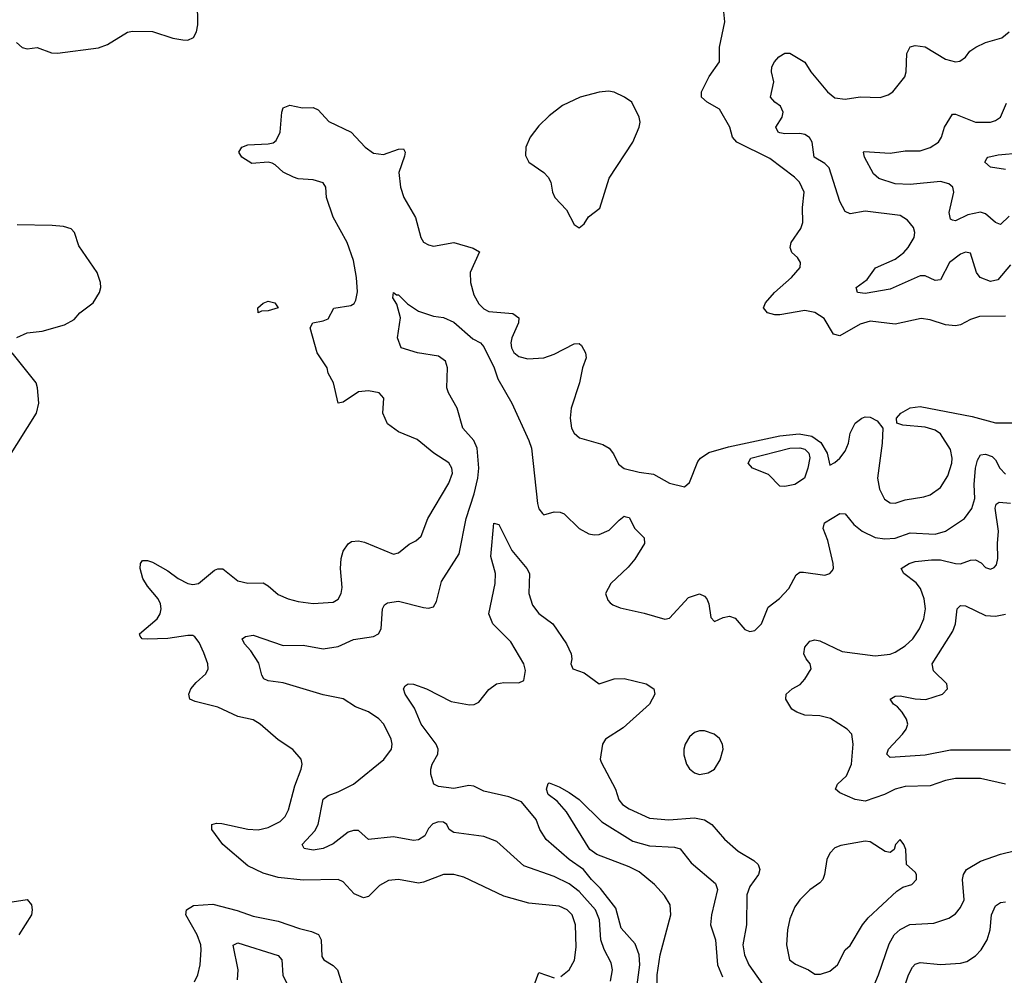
# Model space of a CAD drawing. Header units: inches. Extents: x 1834610 to 2027685, y 642842 to 774116.
# Tile 546 of 632: x 1980940 to 1984865, y 735289 to 739098. Entities that reach past the tile are written whole.
import ezdxf

# ---------------------------------------------------------------- set-up
doc = ezdxf.new("R2010")
doc.units = ezdxf.units.IN
doc.header["$MEASUREMENT"] = 0
doc.layers.add('B9783', color=7, linetype='Continuous')

msp = doc.modelspace()

# ---------------------------------------------------------------- linework, layer by layer
at = {"layer": 'B9783', "color": 5}
for points, elevation in [([(1980927.3, 739007.3), (1980950, 738986.7), (1980970, 738982.3), (1981010, 738987.6), (1981066.7, 738966.7), (1981090, 738965), (1981253.7, 738986.3), (1981290, 738999.5), (1981370, 739048.2), (1981390, 739052.2), (1981468.7, 739051.3), (1981550, 739025.2), (1981590, 739017.5), (1981610, 739017.2), (1981632.9, 739027.1), (1981644.8, 739050), (1981650, 739078), (1981648.7, 739170)], 420), ([(1984870, 737916.2), (1984765.5, 737914.5), (1984730, 737903.1), (1984690, 737882.2), (1984670, 737877.7), (1984630, 737881.4), (1984570, 737901), (1984533.4, 737906.6), (1984430, 737883.9), (1984330, 737896.3), (1984290, 737884.5), (1984210, 737838.5), (1984184.6, 737844.6), (1984147.1, 737907.1), (1984110, 737931), (1984070, 737938.3), (1983970, 737921.6), (1983950, 737921.8), (1983921.3, 737930), (1983905.4, 737950), (1983913.3, 737970), (1983948.9, 738010), (1984016.8, 738070), (1984051.2, 738110), (1984053, 738130), (1984040.5, 738150), (1984018.5, 738170), (1984012, 738190), (1984015.6, 738210), (1984053.9, 738266.1), (1984062.2, 738290), (1984061.1, 738350), (1984066.6, 738410), (1984047.9, 738450), (1984028.2, 738470), (1983930, 738544.6), (1983798.1, 738610), (1983781.6, 738630), (1983771.4, 738670), (1983730, 738742), (1983680.3, 738770), (1983658, 738790), (1983657.3, 738810), (1983688.3, 738871.7), (1983729.8, 738930), (1983729.1, 738989.1), (1983750.7, 739090), (1983746.6, 739130)], 380), ([(1984890, 738120.7), (1984839, 738061), (1984810, 738054.1), (1984769, 738070), (1984754, 738090), (1984730, 738167), (1984710, 738171.5), (1984690, 738163.5), (1984646, 738130), (1984610, 738061.1), (1984590, 738057.8), (1984550, 738076.8), (1984530, 738077), (1984410, 738023.7), (1984310, 738007.2), (1984279.3, 738010), (1984274.5, 738030), (1984317.7, 738062.3), (1984351.7, 738108.3), (1984430, 738143.5), (1984464.4, 738170), (1984481.6, 738190), (1984505.1, 738230), (1984508.3, 738250), (1984503, 738270), (1984479.6, 738299.6), (1984450, 738317.7), (1984310, 738334.8), (1984250, 738324), (1984230, 738333.8), (1984210, 738373.7), (1984167.1, 738507.1), (1984150, 738525.1), (1984107.2, 738550), (1984098.9, 738610), (1984088.4, 738628.4), (1984070, 738640.3), (1984050, 738644.7), (1983990, 738642.7), (1983970, 738646.6), (1983963.5, 738650), (1983954.7, 738670), (1983979.3, 738710), (1983983.9, 738730), (1983973.2, 738753.2), (1983949.6, 738770), (1983933.3, 738790), (1983946.2, 738850), (1983937.2, 738890), (1983938, 738910), (1983948.3, 738930), (1983966.5, 738950), (1983990, 738964.5), (1984010, 738964.6), (1984069.2, 738929.2), (1984093.7, 738890), (1984160.2, 738810), (1984190, 738786.5), (1984230, 738780.8), (1984290, 738790.2), (1984370, 738788.3), (1984401.9, 738798.1), (1984421.1, 738810), (1984468.2, 738870), (1984474.2, 738890), (1984476.1, 738963.9), (1984489.9, 738990.2), (1984510, 738995.4), (1984550, 738989.4), (1984630, 738940.6), (1984669.8, 738930.2), (1984687.6, 738932.4), (1984710, 738948.4), (1984727.8, 738972.2), (1984751.2, 738988.8), (1984790, 739007.2), (1984854.5, 739025.5), (1984884.7, 739050)], 360), ([(1983096.6, 735283.4), (1983129.8, 735310), (1983151.7, 735348.3), (1983158.7, 735401.3), (1983156.2, 735490), (1983142, 735530), (1983122.4, 735550), (1983090, 735564.6), (1982970, 735576.3), (1982870, 735604.5), (1982710, 735679.3), (1982670, 735690.7), (1982630, 735690.7), (1982550, 735659.8), (1982530, 735656.5), (1982450, 735670.7), (1982410, 735667.1), (1982373.9, 735646.1), (1982330, 735602.5), (1982310, 735596.8), (1982273, 735613), (1982230, 735661.1), (1982210, 735670.8), (1982070, 735667.6), (1981970, 735678.3), (1981910, 735695.9), (1981850, 735724.9), (1981749.1, 735810), (1981705.8, 735870), (1981706, 735890), (1981724.6, 735895.4), (1981746.1, 735893.9), (1981850, 735870.9), (1981890, 735868.8), (1981930, 735877.4), (1981978.6, 735901.4), (1981998.6, 735921.4), (1982011.8, 735948.2), (1982036.1, 736043.9), (1982061.7, 736110), (1982066, 736130), (1982061.6, 736150), (1982028.7, 736188.7), (1981970, 736226.9), (1981899.1, 736290), (1981870, 736307.1), (1981810, 736320.6), (1981730, 736357.2), (1981639.7, 736379.7), (1981618, 736390), (1981614, 736410), (1981622.3, 736430), (1981643.6, 736456.4), (1981681.4, 736490), (1981690.6, 736510), (1981689.9, 736530), (1981674.2, 736574.2), (1981655.8, 736615.7), (1981637.5, 736637.5), (1981630, 736643.2), (1981610, 736643.4), (1981530.6, 736630.6), (1981448, 736628), (1981428.7, 736630), (1981420.1, 736640.1), (1981417.6, 736650), (1981487.6, 736710), (1981499.4, 736730), (1981504.4, 736750), (1981501.2, 736770), (1981491.7, 736790), (1981450, 736839.8), (1981430.8, 736870), (1981420.8, 736910), (1981422, 736930), (1981430, 736941.6), (1981450, 736942.3), (1981470, 736935), (1981530, 736901.1), (1981571.7, 736870), (1981610, 736851), (1981630, 736846.2), (1981653, 736850), (1981716.9, 736903.1), (1981730, 736909.1), (1981750, 736909.2), (1981810, 736860.6), (1981850, 736851.7), (1981910, 736852.7), (1981930, 736841.8), (1981970, 736806.7), (1982010, 736789.2), (1982050, 736778.2), (1982110, 736770.2), (1982190, 736775.6), (1982210, 736788.7), (1982221.8, 736810), (1982224.8, 736835.2), (1982219, 736910), (1982221.6, 736950), (1982230, 736979.3), (1982250, 737008.7), (1982262.6, 737017.4), (1982290, 737020.2), (1982315, 737015), (1982430, 736967.2), (1982450, 736972.4), (1982492.1, 737007.9), (1982519.4, 737020.6), (1982540.7, 737039.3), (1982566.3, 737110), (1982650.8, 737250), (1982665.7, 737290), (1982662.6, 737310), (1982650, 737331.1), (1982590.5, 737370.5), (1982524.2, 737424.2), (1982450, 737455.1), (1982406.5, 737486.5), (1982388, 737530), (1982391.6, 737590), (1982372.7, 737610), (1982330, 737619.1), (1982290, 737614.8), (1982230, 737574), (1982209.6, 737569.7), (1982191, 737650), (1982170, 737689.3), (1982165.1, 737710), (1982126.3, 737770), (1982097.6, 737870), (1982108.7, 737890), (1982150, 737897.1), (1982170, 737905.5), (1982191.7, 737948.3), (1982260.6, 737959.4), (1982273.8, 737966.2), (1982280.3, 737979.7), (1982286.4, 738013.6), (1982283.1, 738070), (1982270, 738138.4), (1982246, 738210), (1982190, 738311.3), (1982163.6, 738390), (1982160.7, 738430), (1982150, 738448.3), (1982110, 738460.2), (1982050, 738463.5), (1982032, 738470), (1981989.9, 738489.9), (1981959, 738519), (1981945.8, 738525.8), (1981930, 738529.8), (1981865.1, 738525.1), (1981826, 738550), (1981813.2, 738570), (1981825.2, 738590), (1981850, 738599.5), (1981930, 738603.2), (1981950, 738607.7), (1981962.9, 738617.1), (1981978.4, 738650), (1981984.7, 738730), (1981990, 738746.8), (1982017.3, 738757.3), (1982067.1, 738747.1), (1982110, 738747.7), (1982130, 738739.1), (1982172.6, 738692.6), (1982261.1, 738650), (1982316.9, 738590), (1982350, 738565.8), (1982390, 738561), (1982450, 738581.7), (1982470, 738584), (1982476.5, 738570), (1982474, 738554), (1982451.6, 738488.4), (1982457.4, 738430), (1982470.8, 738390), (1982517.9, 738310), (1982539.7, 738230), (1982550, 738211.8), (1982570, 738200.2), (1982590, 738195.9), (1982670, 738210.1), (1982747.5, 738187.5), (1982772.5, 738172.5), (1982735.5, 738090), (1982736.8, 738050), (1982750, 738001.6), (1982770, 737965.5), (1982790, 737945.6), (1982810, 737934.3), (1982906.4, 737926.4), (1982930.1, 737910.1), (1982928.9, 737890), (1982902.1, 737830), (1982897.8, 737810), (1982900.6, 737790), (1982910, 737772), (1982930, 737755.8), (1982966.2, 737746.2), (1983030, 737750.1), (1983070, 737765.3), (1983150, 737806.3), (1983170, 737807.1), (1983179, 737799), (1983195.3, 737770), (1983197.6, 737750), (1983183.5, 737710), (1983171.2, 737650), (1983138.2, 737550), (1983134.2, 737510), (1983139.6, 737470), (1983150.3, 737450), (1983171.2, 737431.2), (1983264.6, 737404.6), (1983290, 737390.3), (1983307.2, 737367.2), (1983326.8, 737326.8), (1983350, 737308.7), (1983410, 737294.2), (1983466.5, 737286.5), (1983530.2, 737250.2), (1983590, 737236.4), (1983610, 737252.7), (1983643.6, 737336.4), (1983654.2, 737350), (1983687.7, 737372.3), (1983765.2, 737394.8), (1983970, 737438.7), (1984046.8, 737446.8), (1984098.2, 737438.2), (1984133.2, 737413.2), (1984158.9, 737370), (1984170, 737322.8), (1984190, 737332.7), (1984210, 737350.4), (1984230, 737378.4), (1984243.8, 737410), (1984250.9, 737450), (1984270, 737490.3), (1984297.2, 737510), (1984310, 737514.6), (1984330, 737513.1), (1984358.7, 737498.7), (1984380.5, 737470), (1984378.5, 737410), (1984359.7, 737270), (1984367.1, 737227.1), (1984387.1, 737187.1), (1984410, 737171.6), (1984430, 737170.2), (1984470, 737183.5), (1984544.2, 737195.8), (1984570, 737204.4), (1984610, 737233.1), (1984640, 737280), (1984656.2, 737330), (1984657.7, 737350), (1984650, 737384.5), (1984610, 737446.9), (1984590, 737462.4), (1984550, 737473.3), (1984461.1, 737481.1), (1984437.2, 737490), (1984435.1, 737510), (1984452.3, 737530), (1984490, 737550.3), (1984530, 737555.6), (1984736.4, 737516.4), (1984830, 737491), (1984948.6, 737491.4)], 380), ([(1984884.9, 738315.1), (1984850, 738281.5), (1984830, 738289.8), (1984790, 738323.9), (1984770, 738330.5), (1984719.9, 738320.1), (1984670, 738296.5), (1984659, 738299), (1984650, 738303.5), (1984645.2, 738330), (1984663.2, 738410), (1984659.4, 738430), (1984644.4, 738444.4), (1984610, 738452.9), (1984490, 738441.8), (1984430, 738443.9), (1984364.8, 738464.8), (1984343.2, 738483.2), (1984307.7, 738550), (1984303.5, 738570), (1984306.9, 738573.1), (1984410, 738565.5), (1984470, 738575.1), (1984530, 738575.5), (1984570, 738588.7), (1984602.8, 738610), (1984614.8, 738630), (1984626.9, 738670), (1984658, 738722), (1984670, 738721.6), (1984750, 738689.5), (1984810, 738690.2), (1984830, 738696.1), (1984849.8, 738710.2), (1984874, 738766)], 340), ([(1984870, 738500.9), (1984809.8, 738509.8), (1984787.6, 738530), (1984794.9, 738545.1), (1984799.3, 738550), (1984840.7, 738559.3), (1984930, 738567.5)], 320), ([(1980929, 737831), (1980969.3, 737850), (1981030, 737856.1), (1981118, 737882), (1981156.5, 737903.5), (1981179.7, 737930), (1981232.4, 737970), (1981258.3, 738010), (1981264, 738030), (1981262.6, 738050), (1981248.3, 738090), (1981176, 738196), (1981158.3, 738250), (1981144.9, 738264.9), (1981114.1, 738274.1), (1981070, 738277.8), (1980930, 738279.9)], 420), ([(1983295, 735265), (1983302.7, 735310), (1983297.8, 735337.8), (1983270, 735391.1), (1983256.4, 735430), (1983251.2, 735510), (1983235.9, 735550), (1983170, 735622.3), (1983130, 735653), (1983070, 735682.5), (1982950, 735724.8), (1982842, 735822), (1982790, 735841.5), (1982670, 735857.3), (1982651.5, 735870), (1982642.9, 735890), (1982630, 735898.9), (1982610, 735901), (1982587.3, 735892.7), (1982570, 735873.3), (1982554.8, 735845.2), (1982530, 735828.5), (1982510, 735826.2), (1982430, 735840.9), (1982330, 735829.8), (1982290, 735865.4), (1982270, 735865.8), (1982250, 735859.8), (1982190, 735813), (1982150, 735794.1), (1982110, 735788), (1982073.9, 735793.9), (1982066, 735810), (1982116.1, 735863.9), (1982129.9, 735890), (1982149.4, 735990.6), (1982170, 736005.5), (1982210, 736019.5), (1982270.7, 736050), (1982391.1, 736148.9), (1982422.7, 736190), (1982424.5, 736210), (1982420.3, 736230), (1982391.8, 736290), (1982371.5, 736311.5), (1982330, 736339.4), (1982278.3, 736358.3), (1982230, 736391.2), (1982150, 736406.3), (1981990, 736455), (1981930, 736462.6), (1981913.3, 736470), (1981905, 736485), (1981892.8, 736532.8), (1981861.6, 736581.6), (1981836.4, 736610), (1981826.6, 736630), (1981840.5, 736639.5), (1981870, 736644.9), (1981990, 736603.9), (1982070, 736604.4), (1982150, 736589.5), (1982210, 736599.7), (1982270, 736627.5), (1982350, 736638.6), (1982369.8, 736650.2), (1982380.8, 736670), (1982386.2, 736750), (1982394.6, 736765.4), (1982406.3, 736773.7), (1982450, 736779.8), (1982550, 736754.6), (1982570, 736752.7), (1982590, 736757.3), (1982601.3, 736778.7), (1982621, 736859), (1982691.3, 736968.7), (1982719.9, 737110), (1982752.1, 737207.9), (1982766.3, 737270), (1982770.2, 737310.2), (1982764.2, 737390), (1982750, 737420.6), (1982706.4, 737470), (1982683.9, 737550), (1982648.7, 737610), (1982642.2, 737630), (1982645.8, 737710), (1982637, 737737), (1982610, 737757.2), (1982525.2, 737770), (1982461.2, 737790), (1982446.6, 737830), (1982458, 737910), (1982443.5, 737963.5), (1982428, 737990), (1982429.5, 738010.5), (1982441.4, 738001.4), (1982450, 738000.7), (1982485.8, 737965.9), (1982530, 737936.3), (1982590, 737916.4), (1982630, 737910.3), (1982670, 737892.3), (1982746.5, 737826.5), (1982776.5, 737810), (1982790, 737794.6), (1982830.8, 737710.8), (1982846.5, 737666.5), (1982901.2, 737570), (1982970, 737420.7), (1982979.7, 737390), (1983004.6, 737170), (1983010, 737148.4), (1983024.2, 737130), (1983030, 737124.9), (1983070, 737136), (1983094.9, 737134.9), (1983110, 737127.7), (1983170.3, 737070.2), (1983209, 737049), (1983230, 737044.6), (1983250, 737045.2), (1983290, 737062.7), (1983330, 737103.6), (1983350, 737118.3), (1983356.9, 737116.9), (1983370, 737113.4), (1983391.6, 737070), (1983430, 737032.7), (1983430.2, 737010), (1983392.4, 736947.6), (1983364.9, 736915.1), (1983295.8, 736850), (1983275.5, 736810), (1983284.7, 736784.7), (1983293.8, 736773.8), (1983304.9, 736764.9), (1983334, 736754), (1983430, 736732.8), (1983512, 736708), (1983530, 736712.9), (1983605.5, 736794.5), (1983650, 736808.9), (1983670, 736800.3), (1983678.9, 736790), (1983686.5, 736770), (1983694.9, 736714.9), (1983710, 736698.8), (1983744.4, 736715.6), (1983770, 736719.8), (1983791.8, 736711.8), (1983830, 736667.2), (1983850, 736659.3), (1983870, 736662.5), (1983896.6, 736690), (1983923.8, 736756.2), (1983969.1, 736790.9), (1984005.4, 736830), (1984035.2, 736884.8), (1984050, 736895.5), (1984064.2, 736895.8), (1984150, 736883.6), (1984169.8, 736890.2), (1984178.5, 736901.5), (1984184, 736910), (1984182.7, 736930), (1984161.7, 737021.6), (1984142.5, 737070), (1984148, 737092), (1984210, 737129.2), (1984230, 737127.7), (1984265.8, 737085.8), (1984298.6, 737058.6), (1984350, 737034.1), (1984388.3, 737028.4), (1984430, 737030.7), (1984490, 737051.9), (1984590, 737047.8), (1984630, 737058.8), (1984706.4, 737110), (1984735.9, 737150), (1984747.3, 737190), (1984745.3, 737245.3), (1984750.3, 737309.7), (1984757.6, 737342.4), (1984770, 737363.8), (1984790, 737365.5), (1984816.3, 737356.3), (1984830, 737343.6), (1984847.1, 737310), (1984870, 737286)], 360), ([(1980892.7, 737347.3), (1981006.6, 737530), (1981015.6, 737570), (1981011.3, 737630), (1981005.1, 737650), (1980909.6, 737770)], 420), ([(1984870, 736050.6), (1984770, 736072.7), (1984670, 736073.4), (1984630, 736065.4), (1984570, 736043.7), (1984470, 736041.3), (1984430, 736030.6), (1984387.4, 736010), (1984310, 735983.4), (1984270, 735989.1), (1984210, 736016.2), (1984192.3, 736030), (1984199.5, 736050), (1984235.7, 736084.3), (1984255.2, 736130), (1984262.8, 736210), (1984256.9, 736250), (1984238.7, 736270), (1984172.4, 736312.4), (1984130, 736323.1), (1984070, 736326.2), (1984037.4, 736337.4), (1984018.4, 736350), (1983994, 736390), (1983996, 736410), (1984019.3, 736430), (1984051.7, 736448.3), (1984070, 736468.5), (1984094.5, 736510), (1984091.1, 736530), (1984074.7, 736550), (1984065.7, 736570), (1984070, 736596.3), (1984090, 736620.3), (1984110, 736626), (1984130, 736622), (1984218.8, 736578.8), (1984350, 736561.5), (1984410.6, 736569.4), (1984430, 736576.5), (1984470, 736602), (1984499.8, 736630), (1984526.9, 736670), (1984544.7, 736710), (1984550.5, 736750), (1984545.4, 736790), (1984530.4, 736830.4), (1984513.2, 736853.2), (1984464.2, 736890), (1984453.6, 736910), (1984485.6, 736930), (1984510, 736938), (1984574.7, 736945.3), (1984610, 736944.7), (1984670, 736930.1), (1984690, 736929.4), (1984730, 736944.2), (1984750, 736944.7), (1984772.3, 736932.3), (1984790, 736914.9), (1984810, 736907.4), (1984825.1, 736914.9), (1984834.4, 736925.6), (1984839.4, 736950), (1984837.4, 737010), (1984841.2, 737058.8), (1984828.5, 737151.5), (1984833, 737167), (1984845, 737175), (1984890, 737170.6)], 340), ([(1983399.1, 735230), (1983411.7, 735330), (1983408.8, 735370), (1983393.6, 735413.6), (1983337, 735477), (1983316.5, 735556.5), (1983254.9, 735634.9), (1983219, 735670), (1983187.5, 735710), (1983129.9, 735750), (1983039.3, 735830), (1983013.3, 735870), (1982998.4, 735910), (1982940.1, 735980.1), (1982890, 736000.7), (1982790, 736022.9), (1982750, 736042), (1982730, 736044.6), (1982670, 736033.6), (1982610, 736041.5), (1982590.7, 736050.7), (1982578.6, 736090), (1982579.4, 736110), (1982584.6, 736130), (1982606.8, 736170), (1982607.9, 736190), (1982600.7, 736210), (1982540.5, 736290), (1982513.7, 736353.7), (1982476.9, 736410), (1982469.5, 736430), (1982477, 736443), (1982488.7, 736450), (1982510, 736448.8), (1982561.6, 736430), (1982659.6, 736379.7), (1982732.9, 736367.1), (1982751.4, 736368.6), (1982770, 736378), (1982810, 736427.7), (1982840.7, 736450), (1982870, 736455.9), (1982930, 736454.6), (1982950, 736464), (1982955.8, 736504.2), (1982949.9, 736530), (1982897.4, 736617.4), (1982825.7, 736690), (1982810, 736729), (1982835.6, 736850), (1982837, 736890), (1982817.5, 736957.5), (1982830, 737091), (1982850, 737085.5), (1982901.9, 736981.9), (1982961.8, 736910), (1982971.6, 736890), (1982970.1, 736810), (1982984.2, 736764.2), (1983010, 736731.1), (1983065.2, 736690), (1983120.2, 736610), (1983138.2, 736570), (1983141.1, 736550), (1983137.3, 736530), (1983144.7, 736510), (1983190, 736494), (1983250, 736450.3), (1983310, 736470.2), (1983350, 736471.3), (1983437.3, 736450), (1983468.2, 736430), (1983471.7, 736410), (1983450.3, 736370), (1983345, 736275), (1983275.2, 736230), (1983263.7, 736210), (1983254.3, 736150), (1983257.7, 736137.7), (1983314.5, 736030), (1983328.5, 735988.5), (1983342.8, 735970), (1983370, 735952.3), (1983450, 735915.1), (1983527.9, 735907.9), (1983630, 735916.4), (1983670, 735908), (1983699, 735890), (1983750, 735831.6), (1983803.9, 735783.9), (1983866.6, 735746.6), (1983884.2, 735730), (1983891, 735710), (1983885.4, 735690), (1983850, 735642), (1983838.4, 735610), (1983837.7, 735490), (1983822.9, 735410), (1983829.5, 735370), (1983846, 735330), (1983916.4, 735230)], 340), ([(1984890, 736186.6), (1984650, 736186.5), (1984550, 736165.8), (1984410, 736156.4), (1984397.2, 736170), (1984404, 736190), (1984459.8, 736250), (1984473.6, 736270), (1984480.3, 736290), (1984474.8, 736310), (1984457.9, 736337.9), (1984439.4, 736359.4), (1984423.5, 736370), (1984409.4, 736390), (1984430, 736400.9), (1984450, 736402.6), (1984510, 736390.1), (1984551.7, 736388.3), (1984618, 736410), (1984638, 736430), (1984636.2, 736450), (1984582.2, 736502.2), (1984577.2, 736530), (1984659.7, 736660.3), (1984669.9, 736690), (1984677.6, 736750), (1984690, 736762.4), (1984710, 736761.9), (1984790, 736722.9), (1984830, 736719.8), (1984870, 736728.5)], 320), ([(1983480.8, 735250), (1983481.4, 735290), (1983493.2, 735370), (1983536, 735530), (1983532.7, 735570), (1983510, 735606.6), (1983470.5, 735650), (1983410, 735700.4), (1983370, 735721.5), (1983241.1, 735770), (1983212.4, 735790), (1983120, 735940), (1983082.3, 735982.3), (1983046, 736010), (1983040.5, 736030), (1983046.6, 736053.4), (1983050, 736056), (1983090, 736039.3), (1983130, 736017.3), (1983170, 735989.2), (1983260.9, 735900.9), (1983383.9, 735823.9), (1983450, 735804.6), (1983550, 735799.1), (1983572.4, 735792.4), (1983617, 735737), (1983714, 735654), (1983721.9, 735630), (1983697.1, 735530), (1983693.4, 735490), (1983714.2, 735430), (1983722, 735330), (1983742.1, 735282.2)], 320), ([(1984338.3, 735230), (1984363.4, 735290), (1984405.4, 735414.6), (1984426.6, 735450), (1984450, 735471.5), (1984489, 735491), (1984584.2, 735495.8), (1984643.9, 735516.1), (1984670, 735533.4), (1984690, 735558.3), (1984704.7, 735590), (1984698.3, 735670), (1984702.9, 735690), (1984714.7, 735710), (1984770, 735743.2), (1984850, 735771.4), (1984910, 735786.2)], 340), ([(1980910, 735581.2), (1980970, 735591.1), (1980986.9, 735570), (1980990.1, 735550), (1980986.6, 735530), (1980936.1, 735450)], 380), ([(1981637.2, 735262.8), (1981650.7, 735290), (1981659.5, 735330), (1981663.6, 735390), (1981661.6, 735410), (1981647.7, 735450), (1981601.7, 735530), (1981605.3, 735550), (1981633.1, 735566.9), (1981710, 735571.9), (1981807.3, 735547.3), (1981870, 735524.6), (1981970, 735504.8), (1982055.2, 735475.2), (1982103.5, 735463.5), (1982130.6, 735450.6), (1982141.8, 735430), (1982144, 735364), (1982152.8, 735350), (1982190, 735327.5), (1982206.9, 735310), (1982236.7, 735216.7)], 380), ([(1984436.7, 735150), (1984482.6, 735290), (1984498.7, 735321.3), (1984510, 735333), (1984530, 735340.2), (1984610, 735331.6), (1984690, 735336.6), (1984716.1, 735343.9), (1984750, 735366), (1984772.7, 735390), (1984796.5, 735430), (1984808.2, 735470), (1984814.1, 735530), (1984830, 735564.9), (1984850, 735578.9), (1984870, 735580.9)], 320), ([(1981808.5, 735270), (1981811, 735310), (1981791.2, 735408.8), (1981810, 735418), (1981970, 735367.9), (1981984.5, 735350), (1981989.5, 735289.5), (1982006.9, 735250)], 360), ([(1982985.5, 735234.5), (1983010, 735299.6), (1983070, 735278)], 380)]:
    msp.add_lwpolyline(points, dxfattribs=dict(at, elevation=elevation))
for points, elevation in [([(1983286.8, 738813.2), (1983250, 738809.8), (1983174.8, 738790), (1983103.4, 738756.6), (1983050, 738715.1), (1983010, 738675.1), (1982974.6, 738630), (1982957.8, 738590), (1982956.5, 738556.5), (1982970.2, 738530.2), (1983029.5, 738489.5), (1983047.3, 738470), (1983057.1, 738450), (1983064.5, 738410), (1983072.9, 738390), (1983119.6, 738339.6), (1983150, 738281.6), (1983170, 738268.9), (1983190, 738283.8), (1983207.5, 738312.5), (1983252.6, 738347.4), (1983290, 738466.4), (1983383.9, 738610), (1983409.7, 738670), (1983414, 738690), (1983409.7, 738710), (1983379.7, 738770), (1983351.6, 738790), (1983310, 738808.9)], 420), ([(1981890, 737929.8), (1981889.7, 737950), (1981910, 737968.2), (1981930, 737975.6), (1981957.3, 737970), (1981970.5, 737950), (1981930, 737937.3), (1981903.4, 737936.6)], 380), ([(1983990, 737236.9), (1983970, 737238), (1983924.9, 737284.9), (1983860.9, 737310), (1983843.6, 737330), (1983854.5, 737350), (1984009.5, 737390), (1984050, 737391.5), (1984070, 737386.3), (1984085.3, 737370), (1984090, 737351), (1984081.5, 737310), (1984068.7, 737270), (1984030, 737245.7)], 360), ([(1983670, 736262.9), (1983650, 736262.9), (1983630, 736256.2), (1983610, 736239.5), (1983593.4, 736210), (1983587.8, 736190), (1983587.1, 736167.1), (1983597.8, 736130), (1983610, 736112.2), (1983630, 736096), (1983650, 736089.1), (1983684.9, 736095.1), (1983710, 736110.7), (1983732.9, 736147.1), (1983744.5, 736190), (1983742, 736210), (1983730, 736232.3), (1983709, 736250)], 360), ([(1984450, 735829.3), (1984430.7, 735810), (1984425.5, 735790), (1984410, 735777.6), (1984390, 735782.7), (1984330, 735820.4), (1984310, 735823.5), (1984213.5, 735806.5), (1984190, 735796.2), (1984170, 735776), (1984157, 735750), (1984148.8, 735690), (1984141.6, 735670), (1984130, 735657), (1984090, 735629.5), (1984050.4, 735590), (1984030, 735561.2), (1984010, 735514), (1984000.3, 735470), (1983996.5, 735410), (1984008.9, 735350), (1984032.5, 735332.5), (1984084.9, 735310), (1984110, 735293), (1984132.7, 735292.7), (1984170, 735304.6), (1984199.8, 735330), (1984230, 735390.6), (1984250, 735408), (1984300.3, 735490), (1984322.3, 735517.7), (1984436.2, 735623.8), (1984460.6, 735639.4), (1984496.9, 735650), (1984515.5, 735670), (1984515, 735690), (1984510, 735699.6), (1984474.5, 735730), (1984472.2, 735790), (1984464.5, 735810)], 360)]:
    msp.add_lwpolyline(points, close=True, dxfattribs=dict(at, elevation=elevation))

doc.saveas('drawing.dxf')
